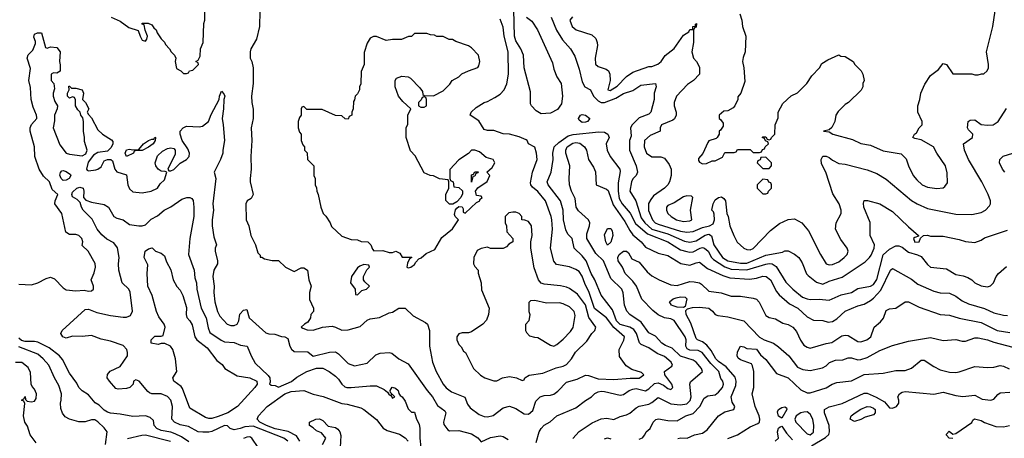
# Model space of a CAD drawing. Header units: inches. Extents: x 2348341 to 2479810, y 460419 to 613669.
# Tile 584 of 656: x 2432516 to 2438736, y 564148 to 566794. Entities that reach past the tile are written whole.
import ezdxf

# ---------------------------------------------------------------- set-up
doc = ezdxf.new("R2010")
doc.units = ezdxf.units.IN
doc.header["$MEASUREMENT"] = 0
doc.layers.add('C4536', color=7, linetype='Continuous')

msp = doc.modelspace()

# ---------------------------------------------------------------- linework, layer by layer
at = {"layer": 'C4536', "color": 2}
for points, elevation in [([(2433094, 566810), (2433150, 566784.7), (2433205.5, 566745.5), (2433264.7, 566724.7), (2433276, 566690), (2433290, 566664.7), (2433310, 566658), (2433319, 566670), (2433324, 566690), (2433308.4, 566728.4), (2433302, 566762), (2433290, 566766), (2433288.4, 566771.6), (2433327.3, 566772.7), (2433350, 566762), (2433362.8, 566742.8), (2433378, 566730), (2433384.7, 566710), (2433410, 566672), (2433430.9, 566650.9), (2433436.9, 566636.9), (2433462, 566610), (2433471.6, 566591.6), (2433494, 566570), (2433502, 566550), (2433498, 566530), (2433506.4, 566486.4), (2433534, 566470), (2433550, 566454), (2433570, 566454), (2433582, 566458), (2433588.4, 566471.6), (2433610, 566474), (2433646, 566510), (2433642, 566522), (2433628, 566530), (2433642, 566538), (2433656.4, 566563.6), (2433658, 566610), (2433674, 566650), (2433678, 566770), (2433686, 566790), (2433686, 566850)], 62), ([(2434031.6, 566848.4), (2434031.3, 566750), (2434011, 566670), (2433976, 566610), (2433971, 566590), (2433971.6, 566551.6), (2433982, 566530), (2433991.3, 566490), (2433990.9, 566390.9), (2433981, 566310), (2433982.8, 566270), (2433990.9, 566229.1), (2433991, 566170), (2433978, 566110), (2433982.8, 566030), (2433976, 565930), (2433978.8, 565850), (2433971.3, 565790), (2433971.3, 565770), (2433990.9, 565689.1), (2433976.9, 565663.1), (2433951.6, 565648.4), (2433944.7, 565630), (2433946.8, 565530), (2433962.8, 565490), (2433976, 565430), (2434004.7, 565370), (2434021, 565321), (2434034, 565306), (2434034, 565294), (2434046, 565294), (2434062, 565282), (2434110, 565272), (2434151.6, 565271.6), (2434194, 565230), (2434250, 565202), (2434294.6, 565225.4), (2434310, 565226), (2434334.8, 565210), (2434342, 565150), (2434358, 565110), (2434346, 565070), (2434346.4, 565026.4), (2434371.6, 564971.6), (2434372, 564950), (2434354, 564930), (2434352, 564910), (2434336.9, 564883.1), (2434314, 564870), (2434294, 564850), (2434303.6, 564843.6), (2434332.7, 564832.7), (2434370, 564831.3), (2434429.4, 564850.6), (2434490, 564856), (2434510, 564851.3), (2434550, 564831), (2434590, 564834), (2434666, 564854), (2434710, 564894), (2434730, 564904), (2434789.1, 564910.9), (2434850, 564942), (2434870, 564944.7), (2434910, 564971.3), (2434950, 564971), (2435001.4, 564921.4), (2435079.8, 564879.8), (2435091.3, 564870), (2435104.7, 564830), (2435104, 564730), (2435124, 564630), (2435147.3, 564570), (2435190.5, 564490.5), (2435210, 564466.8), (2435242.8, 564442.8), (2435327.9, 564407.9), (2435344.4, 564364.4), (2435361.3, 564341.3), (2435418, 564298), (2435450, 564286), (2435470, 564283.1), (2435507.3, 564292.7), (2435570, 564341), (2435610, 564351), (2435650, 564336), (2435703, 564303), (2435730, 564300.7), (2435756.9, 564323.1), (2435777, 564383), (2435804, 564410), (2435830, 564418.8), (2435870, 564420.7), (2435890, 564427.3), (2435914.9, 564445.1), (2435970, 564502.8), (2436038.4, 564521.6), (2436090, 564547.3), (2436110, 564545.5), (2436170, 564524.4), (2436270, 564518.8), (2436372, 564528), (2436430, 564528.2), (2436459, 564550), (2436444.7, 564564.7), (2436383.7, 564583.7), (2436346, 564606), (2436304.7, 564664.7), (2436302, 564710), (2436331.9, 564768.1), (2436336, 564790), (2436268.9, 564848.9), (2436222.9, 564910), (2436147.7, 564967.7), (2436113.3, 565070), (2436086.2, 565126.2), (2436070, 565173.2), (2436050, 565202.7), (2436030, 565216), (2435990, 565232.3), (2435906.6, 565246.6), (2435890, 565268), (2435869.3, 565350), (2435880.9, 565470), (2435878, 565530), (2435872.3, 565550), (2435837, 565650), (2435788.1, 565708.1), (2435755.9, 565735.9), (2435744, 565750), (2435742, 565762), (2435755.1, 565830), (2435784, 565910), (2435781.2, 565950), (2435770, 565988), (2435730, 566008.7), (2435722, 566030), (2435715.1, 566035.1), (2435670, 566054), (2435609.4, 566069.4), (2435570, 566072.7), (2435510, 566092.7), (2435470, 566093.2), (2435450, 566099), (2435415.6, 566155.6), (2435362, 566190), (2435368.7, 566210), (2435400.2, 566239.8), (2435449.5, 566270.5), (2435470, 566276), (2435517.5, 566302.5), (2435550, 566322.8), (2435577.2, 566350), (2435592.1, 566387.9), (2435604, 566450), (2435602, 566590), (2435577.2, 566690), (2435570, 566746), (2435550, 566798)], 62), ([(2435718, 566810), (2435750, 566784.7), (2435786, 566730), (2435880.7, 566520.7), (2435890, 566482), (2435910, 566432), (2435936, 566390), (2435945.5, 566310), (2435937.7, 566262.3), (2435914, 566226), (2435870, 566202.7), (2435810, 566199), (2435778, 566218), (2435749.1, 566249.1), (2435742.7, 566262.7), (2435742.7, 566337.3), (2435703, 566490), (2435698, 566570), (2435681.3, 566610), (2435650, 566660.9), (2435642.2, 566690), (2435636.6, 566856.6)], 58), ([(2436007.1, 566812.9), (2435991.3, 566790), (2436006, 566750), (2436032, 566730), (2436130, 566698), (2436155.3, 566675.3), (2436164.7, 566650), (2436166, 566630), (2436150.7, 566550), (2436153.7, 566513.7), (2436170, 566497.3), (2436220.7, 566480.7), (2436236, 566470), (2436242.8, 566450), (2436244.9, 566410), (2436231.3, 566351.3), (2436246.2, 566346.2), (2436290, 566373.4), (2436350, 566434.8), (2436390, 566462.8), (2436490, 566497.3), (2436510, 566498.8), (2436546.3, 566513.7), (2436568.7, 566530), (2436592.5, 566567.5), (2436650, 566611), (2436710, 566696), (2436742, 566718), (2436750, 566731.3), (2436767.3, 566732.7), (2436768.7, 566750), (2436786, 566754), (2436786, 566766), (2436792, 566770), (2436790, 566746), (2436778, 566742), (2436772, 566728), (2436772, 566650), (2436761, 566590), (2436772, 566550), (2436792, 566530), (2436810, 566494), (2436811.3, 566450), (2436772, 566410), (2436735.3, 566384.7), (2436666, 566310), (2436650.8, 566270), (2436650.8, 566250), (2436662, 566210), (2436662, 566190), (2436653, 566167), (2436642, 566158), (2436571.3, 566130), (2436562.8, 566110), (2436561, 566090), (2436498.9, 566061.1), (2436463, 566030), (2436461.6, 565990), (2436474.8, 565950), (2436510, 565927.7), (2436566.4, 565926.4), (2436590, 565918), (2436618.8, 565878.8), (2436630.6, 565850), (2436630.7, 565809.3), (2436621, 565770), (2436611, 565750), (2436590, 565729.2), (2436519.9, 565680.1), (2436502, 565658), (2436488.7, 565631.3), (2436488.8, 565588.8), (2436512.4, 565530), (2436530, 565510.4), (2436550, 565501.7), (2436690, 565456.9), (2436729.7, 565450.3), (2436770, 565454.6), (2436830, 565480.3), (2436874, 565490), (2436896.1, 565503.9), (2436906, 565530), (2436904, 565564), (2436899, 565579), (2436889, 565590), (2436897.2, 565630), (2436910, 565654.8), (2436930, 565670.7), (2436950, 565674), (2436964.5, 565664.5), (2436974.8, 565650), (2436982, 565570), (2436990.9, 565550.9), (2437002.8, 565490), (2437026.8, 565430), (2437048.1, 565388.1), (2437090, 565350.8), (2437110, 565341), (2437130, 565338.8), (2437150, 565346.8), (2437259.1, 565460.9), (2437314.8, 565505.2), (2437370, 565530.8), (2437410, 565534.8), (2437456, 565510), (2437498.8, 565458.8), (2437574, 565310), (2437610, 565251.3), (2437630, 565244), (2437650, 565247.3), (2437690, 565264), (2437724, 565290), (2437744, 565310), (2437749, 565330), (2437744, 565350), (2437704.1, 565404.1), (2437669.2, 565470), (2437674, 565510), (2437705.2, 565570), (2437705.2, 565590), (2437693.2, 565630), (2437653.6, 565693.6), (2437608.7, 565830), (2437582, 565882), (2437579.3, 565910), (2437590, 565930.8), (2437610, 565930.8), (2437630, 565922.8), (2437650, 565906), (2437690, 565886), (2437730, 565881), (2437870, 565846), (2437930, 565822.8), (2437990, 565786.8), (2438150.5, 565650.5), (2438184.7, 565630), (2438250, 565600.7), (2438430, 565564), (2438530, 565562.8), (2438590, 565576), (2438618, 565590), (2438643.1, 565616.9), (2438648.7, 565630), (2438648.7, 565650), (2438634, 565690), (2438593.2, 565770), (2438509.2, 565910), (2438484, 565970), (2438478, 566010), (2438534, 566050), (2438538, 566070), (2438510, 566098), (2438504, 566110), (2438508.7, 566151.3), (2438520.4, 566159.6), (2438550, 566162), (2438590, 566132), (2438630, 566126.8), (2438666, 566130), (2438698, 566150), (2438750, 566232)], 66), ([(2437064.7, 566830), (2437078, 566790), (2437082, 566750), (2437102, 566690), (2437098, 566590), (2437085.4, 566554.6), (2437082, 566530), (2437091.3, 566490), (2437096.9, 566403.1), (2437072, 566330), (2437052.7, 566307.3), (2437052, 566290), (2437034, 566250), (2437023.6, 566236.4), (2436990, 566218), (2436963.6, 566216.4), (2436934, 566190), (2436934, 566170), (2436943.6, 566163.6), (2436959.6, 566139.6), (2436959.6, 566120.4), (2436943.6, 566096.4), (2436934, 566090), (2436934, 566070), (2436922, 566050), (2436916, 566044), (2436870, 566028), (2436862, 566018), (2436831.6, 565948.4), (2436803.6, 565916.4), (2436803.6, 565903.6), (2436810, 565894), (2436830, 565882), (2436854.6, 565885.4), (2436890, 565902), (2436910, 565902), (2436954.6, 565925.4), (2436970, 565954), (2437030, 565954), (2437042, 565958), (2437050, 565974), (2437130, 565974), (2437150, 565954), (2437190, 565954), (2437202, 565958), (2437207.3, 565972.7), (2437222, 565978), (2437226, 565990), (2437246, 566010), (2437242, 566022), (2437228, 566028), (2437222, 566042), (2437206, 566050), (2437210, 566054), (2437230, 566054), (2437238, 566038), (2437250, 566034), (2437262, 566038), (2437266, 566050), (2437286, 566070), (2437288, 566130), (2437307.3, 566172.7), (2437308, 566210), (2437336.4, 566263.6), (2437390, 566312), (2437430, 566332), (2437488, 566390), (2437520.2, 566439.8), (2437568, 566490), (2437583.1, 566516.9), (2437620.4, 566539.6), (2437690, 566572), (2437703.6, 566563.6), (2437730, 566562), (2437782, 566530), (2437792, 566510), (2437831.3, 566470), (2437842, 566450), (2437851.1, 566408.9), (2437842, 566390), (2437842, 566370), (2437831.1, 566348.9), (2437752, 566270), (2437730, 566258), (2437686.4, 566213.6), (2437671.3, 566190), (2437664.7, 566150), (2437646.4, 566113.6), (2437630, 566098), (2437594, 566090), (2437630, 566084.7), (2437652, 566070), (2437775.9, 566035.9), (2437830, 566011), (2437890, 566001), (2437970, 565966), (2438085.4, 565945.4), (2438115.3, 565915.3), (2438131.3, 565870), (2438161, 565810), (2438182.5, 565782.5), (2438218, 565750), (2438250, 565734.8), (2438310, 565726.8), (2438350, 565732), (2438360.4, 565739.6), (2438376.4, 565763.6), (2438374.6, 565825.4), (2438364, 565870), (2438309.4, 565949.4), (2438288.7, 565990), (2438210, 566034), (2438170, 566042), (2438158, 566050), (2438168, 566070), (2438180.4, 566079.6), (2438198, 566110), (2438218, 566130), (2438218, 566150), (2438188.7, 566210), (2438188.7, 566250), (2438202, 566290), (2438208.7, 566330), (2438234.6, 566385.4), (2438270, 566442), (2438320.2, 566479.8), (2438350, 566518), (2438370.8, 566510.8), (2438410, 566451.3), (2438530, 566451.3), (2438550, 566444.7), (2438570, 566444.7), (2438592.7, 566452.7), (2438607.3, 566452.7), (2438628.4, 566471.6), (2438635.3, 566490), (2438635.3, 566510), (2438624, 566590), (2438662.7, 566750), (2438677.2, 566850)], 70), ([(2435873, 566810), (2435907.3, 566727.3), (2435945.8, 566665.8), (2435994.8, 566610), (2436022.5, 566562.5), (2436050, 566482), (2436070, 566402), (2436086, 566370), (2436121, 566350), (2436140.7, 566310), (2436170, 566280.5), (2436190, 566270.4), (2436210, 566270.3), (2436282.6, 566297.4), (2436330, 566328), (2436390, 566345.5), (2436439.1, 566380.9), (2436532, 566390), (2436537.3, 566370), (2436523, 566330), (2436524.9, 566290), (2436502.8, 566210), (2436490, 566197.2), (2436430, 566172.7), (2436384.9, 566130), (2436374, 566110), (2436378, 566058), (2436367.7, 566030), (2436367.7, 565970), (2436410.4, 565870.4), (2436419.1, 565830), (2436410.7, 565810), (2436390, 565789), (2436380.5, 565770), (2436370.7, 565710), (2436408.9, 565648.9), (2436441.7, 565541.7), (2436466, 565510), (2436510, 565470.2), (2436610, 565440.2), (2436714.8, 565394.8), (2436750, 565387.7), (2436790, 565396), (2436847, 565433), (2436870, 565437.4), (2436886.9, 565426.9), (2436900.4, 565370), (2436956, 565290), (2436990, 565270.2), (2437070, 565255.2), (2437110, 565255.2), (2437230, 565304.6), (2437335.3, 565324.7), (2437350, 565332), (2437370, 565332), (2437410, 565312), (2437438, 565290), (2437458, 565258), (2437487.3, 565187.3), (2437496.8, 565176.8), (2437550, 565134.8), (2437590, 565122.8), (2437630, 565140.7), (2437712.5, 565167.5), (2437857.2, 565262.8), (2437885.2, 565290), (2437894.2, 565305.8), (2437913.2, 565350), (2437915.3, 565370), (2437888.7, 565430), (2437888.4, 565511.6), (2437849.5, 565610), (2437845.6, 565634.4), (2437850, 565651.3), (2437870.9, 565650.9), (2437950, 565631), (2438030, 565581), (2438130, 565484.7), (2438194, 565430), (2438194, 565426), (2438170, 565418), (2438162, 565410), (2438170, 565387.3), (2438198, 565390), (2438206, 565414), (2438226, 565430), (2438250, 565431.3), (2438270, 565424.7), (2438350, 565424.7), (2438450, 565404.7), (2438490, 565391.3), (2438550, 565384.7), (2438590, 565401), (2438610, 565414.8), (2438755.5, 565464.5)], 62), ([(2432510, 565122.8), (2432590, 565117.3), (2432630, 565130.8), (2432682, 565158), (2432710, 565166), (2432735.2, 565155.2), (2432790, 565098.8), (2432810, 565086.8), (2432870, 565080.7), (2432923.5, 565083.5), (2432950, 565078.8), (2432970, 565081), (2432982, 565090), (2432982, 565110), (2432968, 565150), (2432985.6, 565194.4), (2432994, 565230), (2432992.9, 565252.9), (2432948.7, 565330), (2432910, 565366), (2432914, 565390), (2432908, 565410), (2432888.9, 565428.9), (2432870, 565435.3), (2432830, 565435.3), (2432808, 565450), (2432780.9, 565570), (2432737, 565630), (2432738.7, 565650), (2432757.2, 565690), (2432720.9, 565720.9), (2432703.7, 565770), (2432666, 565806), (2432638.4, 565850), (2432612, 565930), (2432609.6, 565990), (2432580.9, 566090), (2432582, 566110), (2432590, 566131), (2432624, 566170), (2432624, 566176), (2432622.7, 566190), (2432600.4, 566240.4), (2432587.3, 566290), (2432584.5, 566364.5), (2432574, 566410), (2432584.7, 566484.7), (2432562, 566550), (2432568.4, 566571.6), (2432598, 566602), (2432616.4, 566643.6), (2432616.4, 566656.4), (2432604, 566684), (2432610, 566702), (2432628.9, 566711.1), (2432654, 566710), (2432678, 566618), (2432690, 566614), (2432710, 566622), (2432750, 566618), (2432770.7, 566590), (2432766, 566530), (2432770.9, 566509.1), (2432771, 566469), (2432750, 566455.3), (2432730, 566458), (2432714, 566450), (2432714, 566410), (2432731.6, 566391.6), (2432736, 566356), (2432726.8, 566330), (2432726.8, 566310), (2432736.8, 566276.8), (2432754, 566250), (2432752, 566230), (2432734.8, 566190), (2432735.5, 566155.5), (2432728, 566110), (2432770, 566002.8), (2432810, 565951.3), (2432830, 565944.7), (2432910, 565934), (2432934, 565946), (2432942, 565970), (2432924, 566024), (2432925.2, 566050), (2432918, 566090), (2432919, 566150), (2432914, 566174), (2432902, 566190), (2432898, 566210), (2432883.2, 566223.2), (2432869, 566250), (2432867.3, 566287.3), (2432862, 566302), (2432850, 566306), (2432830, 566298), (2432818, 566310), (2432818, 566330), (2432828, 566350), (2432826, 566374), (2432830, 566374), (2432842, 566362), (2432870, 566362), (2432910.8, 566350), (2432918, 566330), (2432912, 566290), (2432932, 566270), (2432952, 566230), (2432942, 566210), (2432950, 566194), (2432970, 566174), (2433010, 566098), (2433038, 566070), (2433095.3, 566035.3), (2433103.6, 566023.6), (2433104.7, 566010), (2433093.2, 565986.8), (2433070, 565962), (2433010, 565954), (2432982, 565938), (2432947.1, 565892.9), (2432938, 565850), (2432942, 565842), (2432950, 565838), (2432995.9, 565844.1), (2433008.7, 565850), (2433030, 565864.7), (2433050, 565901), (2433070, 565911), (2433090.7, 565910.7), (2433101, 565901), (2433116, 565850), (2433130, 565831.3), (2433190, 565814), (2433198.8, 565750), (2433210, 565724.7), (2433230, 565706), (2433290, 565698.8), (2433346, 565710), (2433386, 565730), (2433403.1, 565756.9), (2433430, 565782), (2433446, 565830), (2433435.3, 565835.3), (2433410, 565837.2), (2433389.4, 565849.4), (2433375.1, 565870), (2433372, 565890), (2433386.8, 565933.2), (2433418, 565962), (2433450, 565980.7), (2433470, 565984.9), (2433490, 565978.8), (2433497.3, 565970), (2433496.7, 565943.3), (2433452, 565850), (2433458, 565838), (2433470, 565838), (2433490, 565846.8), (2433530, 565886.8), (2433570, 565911), (2433585.2, 565930), (2433589.2, 565950), (2433577, 565977), (2433541.2, 566030), (2433528.7, 566070), (2433528.7, 566090), (2433548, 566110), (2433570, 566121), (2433650, 566116), (2433670, 566121), (2433708, 566150), (2433725.6, 566194.4), (2433775.3, 566290), (2433777.2, 566310), (2433790, 566342), (2433805.4, 566325.4), (2433810.7, 566310), (2433804.7, 566290), (2433802.8, 566230), (2433794, 566170), (2433802, 566130), (2433810.4, 566029.6), (2433798, 565970), (2433798, 565950), (2433784.9, 565910), (2433744, 565830), (2433754.8, 565790), (2433734.8, 565630), (2433740.7, 565590), (2433730.7, 565529.3), (2433730.7, 565490), (2433742, 565422), (2433758, 565370), (2433751.3, 565350), (2433751, 565330), (2433766, 565270), (2433766, 565250), (2433741, 565210), (2433734.8, 565170), (2433744, 565110), (2433742, 565070), (2433748, 565010), (2433764.9, 564950), (2433779.3, 564919.3), (2433826.8, 564870), (2433850, 564860.4), (2433870, 564861.6), (2433889, 564870), (2433899.5, 564890), (2433906.3, 564933.7), (2433930, 564958.8), (2433950, 564962), (2433964.9, 564910), (2434070, 564815.5), (2434090, 564808.7), (2434126.4, 564806.4), (2434170, 564790.6), (2434190.5, 564790.5), (2434210, 564778), (2434222.8, 564730), (2434232.5, 564712.5), (2434250, 564697.3), (2434335.2, 564695.2), (2434370, 564667.3), (2434473.4, 564693.4), (2434510, 564694), (2434530, 564682.8), (2434590, 564621), (2434630, 564606), (2434710, 564622), (2434764.7, 564675.3), (2434792.9, 564687.1), (2434850, 564691), (2434866.4, 564686.4), (2434910.7, 564650.7), (2434970, 564618), (2435090.6, 564450), (2435124, 564410), (2435154.9, 564354.9), (2435201.4, 564321.4), (2435207.3, 564310), (2435194, 564250), (2435194.8, 564234.8), (2435220.7, 564200.7), (2435230, 564196), (2435290, 564197.3), (2435370, 564177.3), (2435410.5, 564150.5), (2435430, 564126), (2435490, 564154), (2435550, 564162.8), (2435570, 564158.8), (2435601.4, 564141.4)], 58), ([(2435777.5, 564122.5), (2435798, 564190), (2435810, 564210.8), (2435830, 564230.8), (2435866.8, 564253.2), (2435909.5, 564290.5), (2436030, 564340.7), (2436090, 564386.8), (2436128.7, 564410), (2436150, 564431), (2436170, 564441), (2436190, 564446.8), (2436210, 564444.9), (2436310, 564420.5), (2436330, 564424.9), (2436365.2, 564450), (2436390, 564458.7), (2436410, 564462), (2436470, 564448.4), (2436490, 564460.5), (2436525.9, 564494.1), (2436550, 564498.4), (2436583.1, 564483.1), (2436610, 564462), (2436630, 564456), (2436641.2, 564470), (2436636, 564490), (2436592.3, 564550), (2436589.4, 564570), (2436635.9, 564604.1), (2436639.3, 564610), (2436632.3, 564630), (2436590, 564665.6), (2436543.3, 564683.3), (2436490, 564719.5), (2436442, 564742), (2436431.7, 564751.7), (2436411.3, 564810), (2436395, 564835.1), (2436370, 564849.7), (2436310, 564867.4), (2436286, 564890), (2436261.1, 564961.1), (2436190, 565053.2), (2436149.7, 565149.7), (2436125.6, 565190), (2436093.3, 565270), (2436070, 565302), (2436019.5, 565350), (2436005.2, 565410), (2435979.1, 565439.1), (2435965.1, 565465.1), (2435951.6, 565530), (2435949.6, 565590), (2435932, 565650), (2435855.1, 565750), (2435847, 565770), (2435873.2, 565830), (2435886, 565910), (2435883.7, 565950), (2435892.7, 565990), (2435922, 566018), (2435980.5, 566059.5), (2436012.5, 566067.5), (2436175.3, 566084.7), (2436210, 566082.4), (2436230.7, 566070), (2436239.1, 566050), (2436220.7, 566010), (2436226, 565970), (2436246, 565930), (2436306, 565850), (2436310, 565834), (2436297.5, 565762.5), (2436296.5, 565710), (2436303, 565663), (2436321.6, 565630), (2436371.4, 565571.4), (2436406.7, 565506.7), (2436481.3, 565441.3), (2436610, 565390.3), (2436690, 565338.7), (2436730, 565328.5), (2436750, 565324.4), (2436770, 565326.4), (2436814, 565350), (2436830, 565354.3), (2436842.8, 565350), (2436865.3, 565330), (2436886.4, 565290), (2436898, 565278), (2436970, 565231.5), (2437010, 565217.7), (2437110, 565212.3), (2437230, 565248.9), (2437250, 565252.9), (2437270, 565250.3), (2437294.1, 565234.1), (2437355.8, 565135.8), (2437399.1, 565090), (2437461.2, 565041.2), (2437490, 565028.7), (2437510, 565025.3), (2437567.1, 565027.1), (2437630, 565021.6), (2437705.2, 565054.8), (2437769.8, 565070.2), (2437810, 565094.4), (2437890, 565110.3), (2437910, 565121.3), (2437930, 565150.8), (2437970, 565307.7), (2438010, 565343.8), (2438050, 565364.9), (2438070, 565364.9), (2438090, 565355.5), (2438130, 565324.9), (2438188.1, 565308.1), (2438210, 565297.3), (2438250, 565246), (2438270, 565230.8), (2438370, 565218.8), (2438430, 565184), (2438475.9, 565175.9), (2438505.2, 565165.2), (2438531.3, 565150), (2438550.7, 565130.7), (2438590, 565111), (2438630, 565106), (2438649.1, 565110.9), (2438668.7, 565130), (2438684, 565170), (2438699, 565190), (2438750, 565234)], 58), ([(2436010, 564146.8), (2436049.4, 564190.6), (2436133.2, 564246.8), (2436190, 564270.8), (2436225.6, 564274.4), (2436270, 564266.8), (2436310, 564286), (2436350, 564296), (2436370, 564306), (2436410, 564340.7), (2436430, 564350.7), (2436490, 564364), (2436510, 564374), (2436550, 564406), (2436630, 564366.7), (2436690, 564360.3), (2436730, 564366.4), (2436752.1, 564387.9), (2436758, 564410), (2436749.4, 564490), (2436754.5, 564505.5), (2436829, 564570), (2436822.7, 564590), (2436789.3, 564630), (2436770, 564642.9), (2436690, 564666.3), (2436638.3, 564718.3), (2436595.3, 564735.3), (2436573.2, 564750), (2436533.3, 564793.3), (2436490, 564815.1), (2436441.7, 564881.7), (2436369.6, 564929.6), (2436351.7, 564951.7), (2436336.2, 564990), (2436327.2, 565067.2), (2436319.3, 565090), (2436250, 565159), (2436203.7, 565270), (2436156.3, 565316.3), (2436099.5, 565410), (2436098.9, 565441.1), (2436116.2, 565490), (2436117, 565510), (2436109.4, 565530), (2436045.6, 565585.6), (2436031.6, 565610), (2436023.9, 565663.9), (2436002, 565710), (2435989.3, 565750.7), (2435986, 565790), (2435991.5, 565870), (2435965.4, 565950), (2435965.1, 565970), (2435974, 565990), (2436010, 566012.9), (2436030, 566017), (2436053.4, 566013.4), (2436084.7, 565990), (2436096, 565970), (2436108.2, 565910), (2436141.3, 565861.3), (2436152.8, 565832.8), (2436157.3, 565750), (2436222.8, 565722.7), (2436233.5, 565713.5), (2436264.7, 565624.7), (2436338.3, 565518.3), (2436370, 565462), (2436390, 565434), (2436442.8, 565390), (2436470, 565356), (2436550, 565318.8), (2436610, 565302.8), (2436692.5, 565252.5), (2436750, 565242.4), (2436790, 565258), (2436810, 565260.7), (2436861.8, 565221.8), (2436957.2, 565177.2), (2437002.9, 565162.9), (2437125.8, 565154.2), (2437170, 565160.5), (2437210, 565173), (2437230.5, 565170.5), (2437258.8, 565150), (2437296.7, 565076.7), (2437314.2, 565054.2), (2437378, 564998), (2437431, 564970), (2437490, 564916), (2437530, 564894.8), (2437590, 564892), (2437622.8, 564882.8), (2437650, 564887.3), (2437677.2, 564902.8), (2437730, 564950.7), (2437810, 564986), (2437850, 564996), (2437890, 565018.8), (2437910, 565034.8), (2437955.1, 565084.9), (2438018, 565210), (2438030, 565222), (2438150, 565154.8), (2438190, 565122.8), (2438290, 565078.8), (2438330, 565067.3), (2438390, 565064.9), (2438430, 565047.3), (2438470, 565016.3), (2438510, 564997.1), (2438610, 564968.2), (2438670, 564940.7), (2438730, 564926), (2438755.5, 564924.5)], 54), ([(2438739, 565830), (2438724, 565850), (2438705.2, 565890), (2438708, 565910), (2438729.3, 565930.7), (2438789.3, 565950.7)], 62), ([(2434209.2, 564130), (2434185.2, 564150), (2433990, 564225.6), (2433938.8, 564221.2), (2433909.3, 564209.3), (2433870, 564202), (2433846, 564210), (2433828, 564228), (2433810, 564228.7), (2433730, 564191.8), (2433710, 564187), (2433673.2, 564186.8), (2433642, 564190), (2433581.7, 564221.7), (2433530, 564232.3), (2433494, 564250), (2433477.2, 564270), (2433480.9, 564350), (2433470, 564388.7), (2433450, 564412), (2433410, 564429.3), (2433350, 564429.3), (2433335.9, 564435.9), (2433324.2, 564444.2), (2433270, 564508.7), (2433250, 564518), (2433234, 564510), (2433232, 564490), (2433210.9, 564469.1), (2433190, 564462), (2433138, 564458), (2433123.1, 564463.1), (2433082, 564510), (2433069, 564530), (2433070, 564551.3), (2433087.5, 564572.5), (2433150, 564601), (2433195.6, 564670), (2433197.6, 564690), (2433191.5, 564710), (2433170, 564734), (2433090, 564762.9), (2433030, 564775.4), (2432970, 564797.6), (2432910, 564792.6), (2432850, 564794.5), (2432810, 564781.2), (2432788.7, 564790), (2432775.3, 564810), (2432784, 564830), (2432930, 564962.8), (2432950, 564964.9), (2433003.4, 564943.4), (2433090, 564923.8), (2433170, 564914), (2433190, 564914.8), (2433216, 564924), (2433229.1, 564950.9), (2433212.5, 565072.5), (2433204, 565090), (2433162.7, 565130), (2433141.2, 565210), (2433139.3, 565250), (2433144.5, 565290), (2433132.9, 565352.9), (2433110, 565382.7), (2433066.6, 565406.6), (2433034.9, 565434.9), (2433004.5, 565470), (2432974.2, 565534.2), (2432917.2, 565590), (2432905.2, 565610), (2432898, 565638), (2432878, 565658), (2432850, 565675.3), (2432844.5, 565690), (2432850, 565704.7), (2432877.2, 565730), (2432896.4, 565736.4), (2432916, 565730), (2432920.7, 565710), (2432918, 565670), (2432934, 565654), (2432970, 565640.7), (2433050, 565626), (2433076, 565610), (2433111.3, 565550), (2433130, 565538.8), (2433170, 565528), (2433210, 565500.5), (2433269.2, 565490.8), (2433290, 565491), (2433310, 565498), (2433346.3, 565533.7), (2433385.6, 565554.4), (2433428.7, 565590), (2433470, 565610.8), (2433540.1, 565659.9), (2433570.6, 565670.6), (2433590.6, 565670.6), (2433604, 565664), (2433610.5, 565650.5), (2433615.5, 565610), (2433616.3, 565550), (2433590.8, 565410), (2433582.8, 565310), (2433618, 565210), (2433622.8, 565162.8), (2433632.2, 565130), (2433634, 565090), (2433661.6, 564970), (2433693, 564910), (2433705.8, 564845.8), (2433717.3, 564817.3), (2433788.3, 564768.3), (2433810, 564758.8), (2433870, 564754), (2433910, 564736), (2433952, 564730), (2433977.3, 564670), (2434003.4, 564623.4), (2434086, 564546), (2434094.8, 564530), (2434096.9, 564503.1), (2434092.7, 564492.7), (2434103.6, 564483.6), (2434130, 564482), (2434150, 564472), (2434231.9, 564508.1), (2434266.2, 564533.8), (2434330, 564570.4), (2434390, 564590.5), (2434430, 564590.6), (2434470.5, 564570.5), (2434510, 564541), (2434530, 564521), (2434550.8, 564490), (2434570, 564474), (2434582, 564470), (2434610, 564468.2), (2434730, 564480.7), (2434770, 564478.8), (2434817.3, 564457.3), (2434839.8, 564439.8), (2434850, 564422), (2434859.6, 564419.6), (2434870, 564402), (2434886, 564410), (2434870, 564426), (2434862, 564422), (2434866, 564430), (2434858, 564438), (2434855.3, 564450), (2434868.9, 564471.1), (2434890, 564466), (2434906, 564450), (2434910.6, 564430.6), (2434918.8, 564418.8), (2434931, 564410), (2434950, 564382), (2434970, 564334), (2434990, 564314), (2435010, 564314), (2435022, 564270), (2435038.3, 564238.3), (2435043.7, 564210), (2435043.1, 564150), (2435050.3, 564090)], 54), ([(2436430, 564142), (2436450, 564150.8), (2436466, 564170), (2436474, 564190), (2436499, 564210), (2436517.6, 564250), (2436534, 564266), (2436552.1, 564272.1), (2436610, 564261.6), (2436670, 564259.1), (2436724, 564290), (2436770, 564304), (2436812.7, 564350), (2436838.9, 564401.1), (2436863.6, 564416.4), (2436910, 564422), (2436930, 564438.8), (2436955.1, 564470), (2436961.2, 564490), (2436957.2, 564510), (2436945.8, 564525.8), (2436933.3, 564570), (2436881.7, 564621.7), (2436826.6, 564690), (2436802.6, 564702.6), (2436750, 564705.4), (2436733.1, 564713.1), (2436724.2, 564730), (2436725.1, 564770), (2436719.7, 564790), (2436650, 564893.2), (2436630, 564904), (2436589.4, 564909.4), (2436550, 564929), (2436515.1, 564955.1), (2436446.6, 565026.6), (2436411.6, 565110), (2436390, 565142), (2436340.7, 565190), (2436324.5, 565230), (2436295.6, 565270), (2436293.6, 565290), (2436302, 565310), (2436330, 565330.5), (2436350, 565330.5), (2436361.3, 565321.3), (2436382, 565282), (2436430, 565261.6), (2436480.6, 565200.6), (2436510, 565175.5), (2436556, 565150), (2436630, 565119.1), (2436670, 565113), (2436750, 565138.4), (2436777.6, 565137.6), (2436810, 565130.6), (2436822.8, 565122.8), (2436870, 565078.8), (2436947.5, 565067.5), (2437010, 565046.8), (2437070, 565047.3), (2437150, 565034), (2437170, 565026.8), (2437188.1, 565008.1), (2437230, 564924.7), (2437250, 564911), (2437290, 564902.8), (2437335.9, 564875.9), (2437370, 564866.8), (2437401, 564850), (2437423.4, 564823.4), (2437448.8, 564768.8), (2437470, 564737.3), (2437490, 564724), (2437510, 564718.8), (2437610, 564747.3), (2437646.6, 564753.4), (2437710, 564794.8), (2437730, 564801), (2437750, 564798), (2437810, 564761), (2437830, 564758.8), (2437868, 564770), (2437892.7, 564790), (2437914, 564850), (2437954.8, 564885.2), (2437972.5, 564907.5), (2437990, 564956), (2438010, 564966), (2438050, 564971), (2438110, 565011.3), (2438130, 565011), (2438197.5, 564977.5), (2438330, 564930.8), (2438390, 564926.8), (2438450, 564907.3), (2438590, 564879.1), (2438691.3, 564830), (2438770, 564816.4)], 50), ([(2436672.5, 564147.5), (2436692.1, 564152.1), (2436731.8, 564148.2), (2436778, 564170), (2436830, 564180.5), (2436858.7, 564201.3), (2436930, 564291), (2436970, 564314.8), (2437028, 564330), (2437034, 564350), (2437017, 564377), (2437009.6, 564410), (2437038.9, 564481.1), (2437041, 564510), (2437034.8, 564534.8), (2436979.4, 564599.4), (2436930, 564633), (2436913, 564650), (2436883.5, 564703.5), (2436857, 564737), (2436830, 564757.6), (2436797.2, 564770), (2436790, 564779), (2436756.1, 564876.1), (2436726.6, 564930), (2436724, 564956), (2436734, 564966), (2436765.6, 564974.4), (2436810, 564977.3), (2436869.3, 564970.7), (2436892.5, 564952.5), (2436910, 564931), (2436925.2, 564925.2), (2436990, 564916.3), (2437090, 564890.8), (2437190, 564787.7), (2437218, 564770), (2437278, 564750), (2437310, 564726.8), (2437374.8, 564670), (2437430, 564598.8), (2437463.4, 564583.4), (2437510, 564576.3), (2437587.2, 564592.8), (2437610, 564606.8), (2437631.9, 564628.1), (2437670, 564642), (2437715.1, 564644.9), (2437750, 564656), (2437770, 564656), (2437810, 564644.9), (2437830, 564645.5), (2437870, 564658), (2437950, 564703), (2438030, 564734), (2438130, 564762.8), (2438270, 564784.9), (2438350, 564767.3), (2438430, 564773.4), (2438470, 564762.8), (2438490, 564762.8), (2438550, 564782.8), (2438570, 564782.8), (2438629.4, 564770.6), (2438670, 564755.5), (2438790, 564723.8)], 46), ([(2433585.1, 564125.1), (2433537.6, 564157.6), (2433497, 564177), (2433470, 564186.9), (2433410, 564198.3), (2433382.7, 564210), (2433366, 564230), (2433361.2, 564261.2), (2433340.2, 564280.2), (2433310, 564289.2), (2433230, 564285.2), (2433150, 564300.9), (2433090, 564307), (2433070, 564312.3), (2433050, 564326.6), (2433016.9, 564356.9), (2432991.7, 564371.7), (2432950, 564422), (2432910, 564448.7), (2432890, 564468.7), (2432875.9, 564495.9), (2432830, 564559), (2432785.6, 564645.6), (2432766.6, 564670), (2432700.8, 564720.8), (2432630, 564756.3), (2432610, 564760.5), (2432550, 564759.8), (2432526.3, 564766.4), (2432510, 564780.4)], 58), ([(2433058, 564110), (2433068.7, 564190), (2433050, 564215.3), (2433010, 564253.2), (2432990, 564265.2), (2432970, 564265.2), (2432930, 564252.3), (2432890, 564253.2), (2432830, 564269), (2432803.7, 564283.7), (2432786.6, 564306.6), (2432775.5, 564335.5), (2432772.7, 564370), (2432778, 564390), (2432779.5, 564430), (2432762, 564482), (2432735.1, 564530), (2432699.5, 564610), (2432664.5, 564650), (2432630, 564680.5), (2432510, 564727.1)], 62), ([(2436990, 564146.8), (2437050, 564170.8), (2437130, 564220.5), (2437178.7, 564241.3), (2437189.2, 564250), (2437192, 564270), (2437187.6, 564290), (2437161.3, 564350), (2437144, 564430), (2437153.2, 564470), (2437154, 564570), (2437145.6, 564605.6), (2437138, 564618), (2437070, 564644), (2437054.6, 564654.6), (2437049.3, 564669.3), (2437050, 564694), (2437069.3, 564730.7), (2437090, 564726), (2437110, 564714.8), (2437170, 564710.5), (2437195.5, 564675.5), (2437230, 564646.8), (2437297.3, 564557.3), (2437370, 564530.5), (2437450, 564454), (2437490, 564434.8), (2437510, 564434.8), (2437610, 564466.8), (2437648.7, 564490), (2437678.6, 564501.4), (2437770, 564510.8), (2437850, 564550.4), (2437970, 564558.8), (2438050, 564577.3), (2438110, 564576), (2438150, 564591), (2438210, 564642.8), (2438230, 564642.8), (2438290, 564601), (2438330, 564581), (2438390, 564566.8), (2438430, 564564), (2438450, 564567.3), (2438550, 564602), (2438630, 564594.8), (2438670, 564597.3), (2438710, 564607.3), (2438730, 564604), (2438766.2, 564586.2)], 42), ([(2432619, 564119), (2432582, 564170), (2432564.7, 564224.7), (2432548.7, 564250), (2432539, 564290), (2432547.3, 564367.3), (2432542, 564382), (2432526, 564390), (2432542, 564398), (2432550, 564412), (2432552.7, 564392.7), (2432562, 564382), (2432590, 564378), (2432610, 564382), (2432620.4, 564399.6), (2432622, 564430), (2432610, 564458), (2432594.6, 564474.6), (2432588.7, 564490), (2432584, 564564), (2432570, 564595.3), (2432530, 564628), (2432490, 564628)], 66), ([(2434284.7, 564130), (2434263.3, 564163.3), (2434212.2, 564192.2), (2434130, 564207.2), (2434074, 564230), (2434032, 564250), (2434015.6, 564270), (2434023.5, 564290), (2434079.7, 564350), (2434190, 564428.4), (2434230, 564443), (2434310, 564450.7), (2434370, 564427.3), (2434433.2, 564413.2), (2434550, 564367.3), (2434584.5, 564364.5), (2434670, 564341), (2434690.5, 564330.5), (2434770, 564266.8), (2434811.9, 564211.9), (2434837.3, 564197.3), (2434914.4, 564174.4), (2434950, 564150.8), (2434970.8, 564130)], 50), ([(2437518.4, 564101.6), (2437605.9, 564154.1), (2437627.5, 564172.5), (2437632, 564190), (2437629.5, 564230), (2437599.3, 564310), (2437599, 564330), (2437630, 564347.3), (2437711.3, 564368.7), (2437850, 564434), (2437870, 564434), (2437927.4, 564407.4), (2437978.6, 564378.5), (2438010, 564341), (2438030, 564338.8), (2438054, 564350), (2438069, 564370), (2438069.2, 564390), (2438062.7, 564410), (2438074, 564430), (2438090, 564439.1), (2438110, 564443), (2438290, 564426.8), (2438350, 564439.1), (2438430, 564418.8), (2438473.2, 564413.2), (2438550, 564420.7), (2438595.2, 564395.2), (2438650, 564388.2), (2438670, 564394.8), (2438694.2, 564425.8), (2438710, 564435.5), (2438770, 564440.5)], 38), ([(2434428.7, 564110), (2434448.7, 564150), (2434422, 564182), (2434390, 564195.3), (2434370, 564215.3), (2434346, 564230), (2434346, 564250), (2434386, 564270), (2434410.5, 564270.5), (2434430, 564261), (2434464, 564224), (2434510, 564216), (2434526.4, 564206.4), (2434538, 564190), (2434545.4, 564165.4), (2434541, 564090)], 46), ([(2438410, 564146), (2438388, 564150), (2438370, 564168), (2438370, 564174), (2438387.3, 564192.7), (2438410, 564174), (2438430, 564178), (2438530, 564248), (2438537, 564263), (2438547.8, 564272.2), (2438590, 564261.3), (2438610, 564248.8), (2438683.4, 564223.4), (2438730, 564221.1), (2438768.7, 564230)], 34), ([(2437289, 564130), (2437308.7, 564150), (2437304, 564190), (2437310, 564212), (2437320.2, 564219.8), (2437330, 564224.7), (2437359.8, 564179.8), (2437398.8, 564138.8)], 38), ([(2433468.5, 564128.5), (2433310, 564167.6), (2433286.8, 564166.8), (2433196, 564144)], 62), ([(2434022, 564090), (2433982, 564150), (2433970, 564157.2), (2433950, 564155.1), (2433930, 564146.6)], 58), ([(2436210, 564144.9), (2436230, 564150.4), (2436250, 564143.8)], 50)]:
    msp.add_lwpolyline(points, dxfattribs=dict(at, elevation=elevation))
for points, elevation in [([(2435087.3, 566707.3), (2435010, 566706), (2434990, 566688), (2434972.7, 566687.3), (2434928.4, 566668.4), (2434870, 566668), (2434830, 566662), (2434770, 566688), (2434750, 566688), (2434730, 566678), (2434710, 566646), (2434692.7, 566587.3), (2434692, 566510), (2434672.7, 566467.3), (2434671.1, 566388.9), (2434662, 566370), (2434662, 566350), (2434650, 566326), (2434634, 566310), (2434631.6, 566288.4), (2434623.6, 566276.4), (2434622, 566230), (2434614, 566210), (2434614, 566190), (2434598, 566182), (2434590, 566166), (2434572.7, 566167.3), (2434550, 566186), (2434510, 566188), (2434427.3, 566227.3), (2434330, 566226), (2434310, 566246), (2434298, 566242), (2434294, 566230), (2434294, 566190), (2434283.6, 566176.4), (2434274, 566150), (2434274, 566110), (2434283.6, 566083.6), (2434294, 566070), (2434294, 566030), (2434303.6, 566003.6), (2434314, 565990), (2434314, 565970), (2434331.6, 565951.6), (2434334, 565910), (2434374, 565870), (2434374, 565810), (2434382, 565790), (2434382, 565750), (2434391.1, 565731.1), (2434392, 565710), (2434402, 565690), (2434418, 565610), (2434432, 565570), (2434450, 565552), (2434478, 565510), (2434486.4, 565486.4), (2434550, 565424.7), (2434610, 565404.7), (2434650, 565402), (2434672.7, 565392.7), (2434714, 565390), (2434734, 565370), (2434743.6, 565343.6), (2434752.7, 565332.7), (2434810, 565336), (2434850, 565322.8), (2434870, 565322.8), (2434890.8, 565330.8), (2434918, 565318), (2434932, 565292), (2434990, 565294), (2434992, 565290), (2434978, 565282), (2434965.4, 565254.6), (2434962, 565230), (2434970, 565226), (2434986, 565230), (2435010, 565246), (2435018, 565262), (2435038, 565282), (2435051.9, 565288.1), (2435084.1, 565315.9), (2435138, 565342), (2435183.2, 565416.8), (2435250, 565471.3), (2435288, 565530), (2435266, 565550), (2435262, 565562), (2435268.7, 565591.3), (2435276.4, 565603.6), (2435290, 565614), (2435311.6, 565611.6), (2435318, 565598), (2435318, 565578), (2435330, 565572), (2435402, 565638), (2435422, 565650), (2435423.1, 565656.9), (2435438, 565670), (2435430, 565678), (2435402, 565682), (2435395.3, 565710), (2435408.9, 565731.1), (2435468.9, 565771.1), (2435486, 565810), (2435466, 565830), (2435500.4, 565859.6), (2435518, 565890), (2435506, 565910), (2435462, 565922), (2435419.5, 565959.5), (2435390, 565969.2), (2435370, 565968.7), (2435350, 565948.7), (2435290, 565908.7), (2435232.7, 565847.3), (2435234, 565790), (2435238, 565778), (2435254, 565770), (2435258, 565738), (2435290, 565734), (2435312.7, 565712.7), (2435312.7, 565692.7), (2435302, 565670), (2435278, 565642), (2435252, 565628), (2435230, 565628), (2435208.4, 565651.6), (2435208, 565690), (2435226, 565730), (2435226, 565770), (2435222, 565782), (2435168.4, 565788.4), (2435130, 565808), (2435108.4, 565808.4), (2435070, 565826), (2435013.6, 565933.6), (2434984.7, 565964.7), (2434958, 566050), (2434958, 566110), (2434967.3, 566132.7), (2434968, 566190), (2434986, 566230), (2434936.4, 566276.4), (2434908.7, 566310), (2434888, 566370), (2434888, 566410), (2434896.4, 566423.6), (2434930, 566438), (2434970, 566432), (2434983.6, 566423.6), (2435043.6, 566363.6), (2435059.6, 566339.6), (2435062, 566322), (2435070, 566314), (2435130, 566312), (2435190, 566344.7), (2435232.9, 566387.1), (2435248, 566410), (2435290, 566432), (2435309.1, 566450.9), (2435350, 566471.3), (2435408.9, 566491.1), (2435417.2, 566502.8), (2435422, 566530), (2435414, 566570), (2435370, 566615.3), (2435350, 566628.7), (2435270, 566655.3), (2435250, 566668), (2435228.9, 566668.9), (2435190, 566688), (2435150, 566688), (2435136.4, 566696.4), (2435110, 566698)], 66), ([(2435070, 566306), (2435058, 566302), (2435052.7, 566287.3), (2435034, 566270), (2435034, 566250), (2435050, 566242), (2435070, 566242), (2435086, 566250), (2435086, 566290), (2435082, 566302)], 66), ([(2436070, 566145.2), (2436050, 566158), (2436045.2, 566170), (2436058, 566190), (2436070, 566194.8), (2436090, 566191), (2436118, 566170), (2436102, 566150), (2436090, 566146)], 58), ([(2433190, 565928.7), (2433182, 565950), (2433189.5, 565970.5), (2433210, 565976), (2433230, 565971), (2433267.3, 565972.7), (2433298, 566010), (2433330, 566030.7), (2433350, 566038.8), (2433362, 566038), (2433370, 566051), (2433374, 566050), (2433371.3, 566030), (2433358, 566010), (2433330, 565988), (2433290, 565968), (2433252.7, 565967.3), (2433238, 565962), (2433234, 565950)], 58), ([(2437230, 565926), (2437198, 565922), (2437192.7, 565907.3), (2437178, 565902), (2437174, 565890), (2437210, 565854), (2437250, 565854), (2437266, 565870), (2437266, 565890)], 70), ([(2432790, 565778), (2432778, 565790), (2432769.6, 565810.4), (2432772.7, 565827.3), (2432781.5, 565838.5), (2432790, 565840.7), (2432810, 565835.5), (2432836.4, 565816.4), (2432839.1, 565810), (2432827.3, 565790), (2432810, 565779.6)], 54), ([(2435370, 565766), (2435370, 565814), (2435382, 565818), (2435390, 565832), (2435412.7, 565832.7), (2435410, 565826), (2435398, 565822), (2435390, 565806), (2435378, 565802)], 66), ([(2437210, 565786), (2437174, 565750), (2437174, 565730), (2437210, 565694), (2437230, 565694), (2437242, 565698), (2437246, 565710), (2437266, 565730), (2437266, 565750), (2437262, 565762), (2437247.3, 565767.3), (2437242, 565782)], 70), ([(2436730, 565681.2), (2436710, 565675.1), (2436650, 565637.2), (2436610, 565619), (2436602.8, 565610), (2436602, 565590), (2436611, 565570), (2436631.3, 565550), (2436664.7, 565530), (2436710, 565518.8), (2436750, 565522.8), (2436762, 565530), (2436752.7, 565590), (2436768, 565670), (2436759, 565679)], 70), ([(2435650, 565578), (2435630, 565578), (2435606.4, 565573.6), (2435582, 565550), (2435582, 565510), (2435592, 565490), (2435592.7, 565452.7), (2435631.6, 565411.6), (2435632, 565390), (2435605.4, 565374.6), (2435590, 565358), (2435570, 565348.7), (2435490, 565348.7), (2435470, 565355.3), (2435430, 565348), (2435405.4, 565334.6), (2435384.7, 565290), (2435382, 565250), (2435390, 565234), (2435412, 565210), (2435412.7, 565192.7), (2435431.3, 565130), (2435432.7, 565087.3), (2435481, 564970), (2435478, 564930), (2435465.4, 564894.6), (2435442, 564870), (2435370, 564822), (2435350, 564815.3), (2435310, 564815.3), (2435290, 564808), (2435278, 564790), (2435278, 564770), (2435290, 564742), (2435305.4, 564725.4), (2435319.6, 564699.6), (2435332, 564690), (2435382, 564590), (2435426.4, 564546.4), (2435454, 564530), (2435510, 564512), (2435530, 564512), (2435566, 564530), (2435610, 564538.8), (2435654, 564530), (2435690, 564514), (2435702, 564518), (2435706, 564530), (2435733.6, 564546.4), (2435820.2, 564559.8), (2435905.8, 564594.2), (2435950, 564603.8), (2435970, 564614), (2436002.7, 564650), (2436027.2, 564692.8), (2436098.6, 564761.4), (2436129.4, 564810.6), (2436148.7, 564830), (2436155.3, 564850), (2436111, 564911), (2436090, 564991.8), (2436039.4, 565059.4), (2435990, 565095.1), (2435970, 565103.7), (2435932.1, 565112.1), (2435830, 565122.7), (2435810, 565129.3), (2435793.2, 565150), (2435765.4, 565225.4), (2435745.2, 565350), (2435745.2, 565390), (2435752.7, 565430), (2435748.7, 565490), (2435730, 565518), (2435707.3, 565527.3), (2435688.7, 565528.7), (2435688, 565550), (2435670, 565568)], 66), ([(2436230, 565369), (2436219, 565390), (2436210, 565434), (2436230, 565474), (2436250, 565474), (2436259.6, 565459.6), (2436262, 565430), (2436250, 565388)], 50), ([(2433710, 564273.6), (2433690, 564279.6), (2433590, 564339.3), (2433543.7, 564463.7), (2433535.1, 564475.1), (2433488.7, 564510), (2433482, 564530), (2433508.7, 564570), (2433499, 564650), (2433482, 564710), (2433468, 564730), (2433432.7, 564747.3), (2433410, 564748), (2433390, 564742), (2433346, 564750), (2433346, 564770), (2433370, 564794), (2433410, 564794), (2433422, 564798), (2433435.3, 564850), (2433428, 564870), (2433395.5, 564915.5), (2433379.3, 564950), (2433352.7, 565050), (2433326, 565110), (2433320.9, 565190), (2433325.2, 565245.2), (2433302.7, 565290), (2433309.2, 565330.8), (2433330, 565344.7), (2433351.6, 565351.6), (2433374, 565330), (2433410, 565318), (2433430, 565302), (2433442.8, 565262.8), (2433470, 565214), (2433486, 565150), (2433507.7, 565107.7), (2433530, 565084.7), (2433546.8, 565050), (2433570, 564974), (2433566.8, 564930), (2433570.7, 564910.7), (2433590.5, 564890.5), (2433605.2, 564865.2), (2433623, 564790), (2433635.5, 564770), (2433700.7, 564720.7), (2433760.9, 564640.9), (2433794.6, 564614.6), (2433811.3, 564590), (2433890, 564542.8), (2433970, 564530.4), (2434013.4, 564510), (2434014.9, 564490), (2434000.4, 564470), (2433891, 564349), (2433830, 564309.7), (2433770, 564285.6), (2433730, 564273.6)], 50), ([(2434690, 565246), (2434663.6, 565236.4), (2434650, 565226), (2434611.3, 565170), (2434606, 565130), (2434634, 565090), (2434638, 565058), (2434650, 565054), (2434678, 565082), (2434706, 565090), (2434726, 565110), (2434696.4, 565136.4), (2434688, 565150), (2434688.4, 565171.6), (2434708, 565212), (2434726, 565230), (2434722, 565242)], 66), ([(2435770, 565019), (2435743.6, 565016.4), (2435732.7, 565007.3), (2435732, 564950), (2435738, 564930), (2435732, 564890), (2435712, 564868), (2435711.3, 564830), (2435716.9, 564816.9), (2435736, 564796), (2435767.1, 564787.1), (2435790, 564786), (2435870, 564737.3), (2435890, 564731), (2435910, 564741), (2435950, 564774.8), (2435996.1, 564823.9), (2436011.4, 564848.6), (2436024, 564924), (2436019, 564950), (2435990, 564979), (2435950, 564999), (2435925.2, 565005.2), (2435842.7, 565002.7)], 70), ([(2436710, 564975.3), (2436670, 564976.9), (2436644.9, 564984.9), (2436633.2, 564990), (2436621.2, 565010), (2436644, 565030), (2436663.3, 565036.7), (2436690, 565041.6), (2436719.3, 565039.3), (2436730.7, 565029.3), (2436718.8, 564981.2)], 46), ([(2437330, 564275.3), (2437310, 564288), (2437304.1, 564315.9), (2437310, 564330.8), (2437330, 564342.8), (2437350, 564346), (2437359.8, 564339.8), (2437362.8, 564330)], 38), ([(2437790, 564254), (2437762, 564270), (2437769, 564290), (2437794, 564310), (2437830, 564333), (2437868.7, 564350), (2437890, 564347.3), (2437910, 564339.1), (2437919.1, 564330), (2437920.7, 564310), (2437910, 564297.2), (2437858, 564282), (2437830, 564266.6)], 34), ([(2437490, 564314.5), (2437470, 564313.6), (2437450, 564309.5), (2437420.5, 564290), (2437413, 564270), (2437419.1, 564250), (2437490, 564176.3), (2437510, 564170.8), (2437530, 564186.8), (2437532, 564230), (2437526.6, 564270), (2437510, 564301.2)], 42)]:
    msp.add_lwpolyline(points, close=True, dxfattribs=dict(at, elevation=elevation))

doc.saveas('drawing.dxf')
